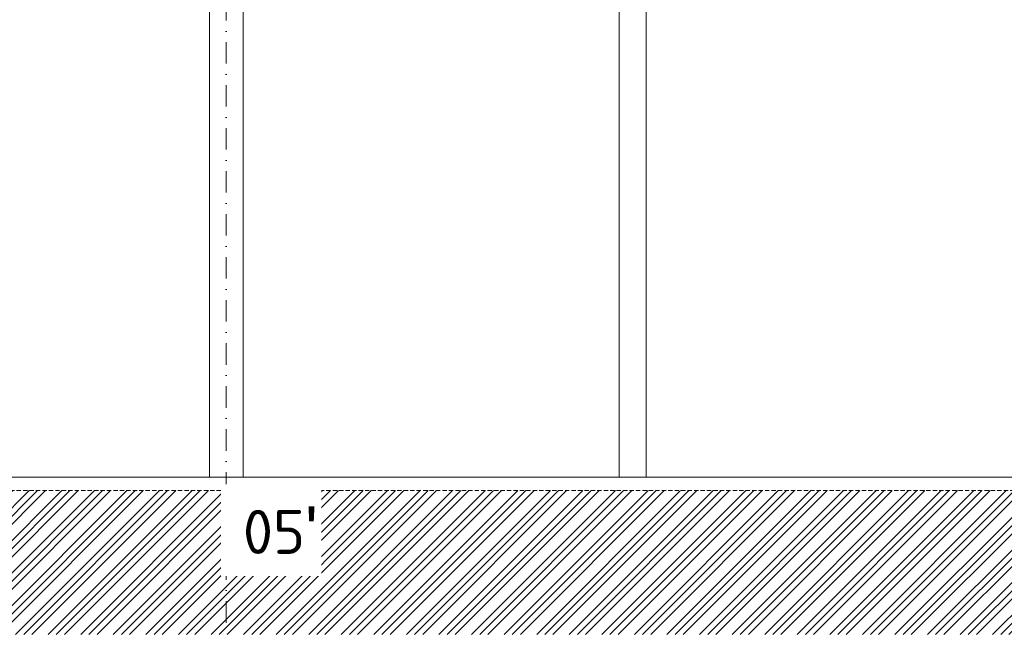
# Model space of a CAD drawing. Header units: millimetres. Extents: x -1695604 to 5289369, y -1488057 to 2187451.
# Tile 144 of 656: x 50950 to 65487, y -47075 to -37880. Entities that reach past the tile are written whole.
import ezdxf

# ---------------------------------------------------------------- set-up
doc = ezdxf.new("R2010")
doc.units = ezdxf.units.MM
for name, pattern in [('CENTERX2', [101.6, 63.5, -12.7, 12.7, -12.7]), ('DASHDOT', [25.4, 12.7, -6.35, 0, -6.35]), ('HIDDEN', [9.525, 6.35, -3.175])]:
    doc.linetypes.add(name, pattern=pattern)
for name, color, linetype, lineweight in [('A99_N_txt-popis-200', 240, 'Continuous', 5), ('A99_S_kce-pohl', 7, 'Continuous', 5), ('A99_S_kce-rez-sil', 7, 'Continuous', 15), ('A99_S_osy', 1, 'CENTERX2', 5), ('A99_S_sraf', 252, 'Continuous', 9)]:
    doc.layers.add(name, color=color, linetype=linetype, lineweight=lineweight)
doc.styles.add('ad_popis 100', font='isocpeur.ttf', dxfattribs={"height": 200})

msp = doc.modelspace()

# ---------------------------------------------------------------- hatches: boundary and pattern name
at = {"layer": 'A99_S_sraf', "linetype": 'Continuous', "lineweight": 0}
h = msp.add_hatch(dxfattribs=at)
h.set_pattern_fill('ZEM_PUVODNI', color=256, scale=85, angle=180)
h.set_pattern_definition([(225, (0, 0), (240.4163, -240.4163), []), (225, (-120.2, 1e-14), (240.4163, -240.4163), []), (225, (-240.4, 3e-14), (240.4163, -240.4163), [])])
h.paths.add_polyline_path([(5750, -44835.1), (-646.9, -45035), (-4963.8, -45035), (-4963.8, -46960), (155112.5, -46960), (155112.5, -44835)])

# ---------------------------------------------------------------- linework, layer by layer
at = {"layer": 'A99_S_kce-pohl', "linetype": 'Continuous'}
for p, q in [((53750, -44635), (53750, -32611.9)), ((54250, -44635), (54250, -32611.9)), ((59800, -44635), (59800, -33515)), ((60200, -44635), (60200, -33515))]:
    msp.add_line(p, q, dxfattribs=at)
at = {"layer": 'A99_S_kce-rez-sil', "linetype": 'Continuous'}
msp.add_line((5450, -44635), (150800, -44635), dxfattribs=at)
at = {"layer": 'A99_S_kce-rez-sil', "color": 7, "linetype": 'HIDDEN', "lineweight": 5, "ltscale": 10}
msp.add_line((5756.2, -44834.9), (151100, -44835), dxfattribs=at)
at = {"layer": 'A99_S_osy', "linetype": 'DASHDOT', "lineweight": 5, "ltscale": 25}
msp.add_line((54000, -28685), (54000, -47075), dxfattribs=at)

# ---------------------------------------------------------------- next in the draw order: texts
at = {"layer": 'A99_N_txt-popis-200', "color": 1, "lineweight": 0, "insert": (54245.1, -45065), "char_height": 650, "attachment_point": 1, "style": 'ad_popis 100', "bg_fill": 2}
msp.add_mtext_dynamic_manual_height_columns("05{\\fArial|b0|i0|c238|p34;\\H1.08333x;'}", width=832.5, gutter_width=1000, heights=[0], dxfattribs=at)

doc.saveas('drawing.dxf')
